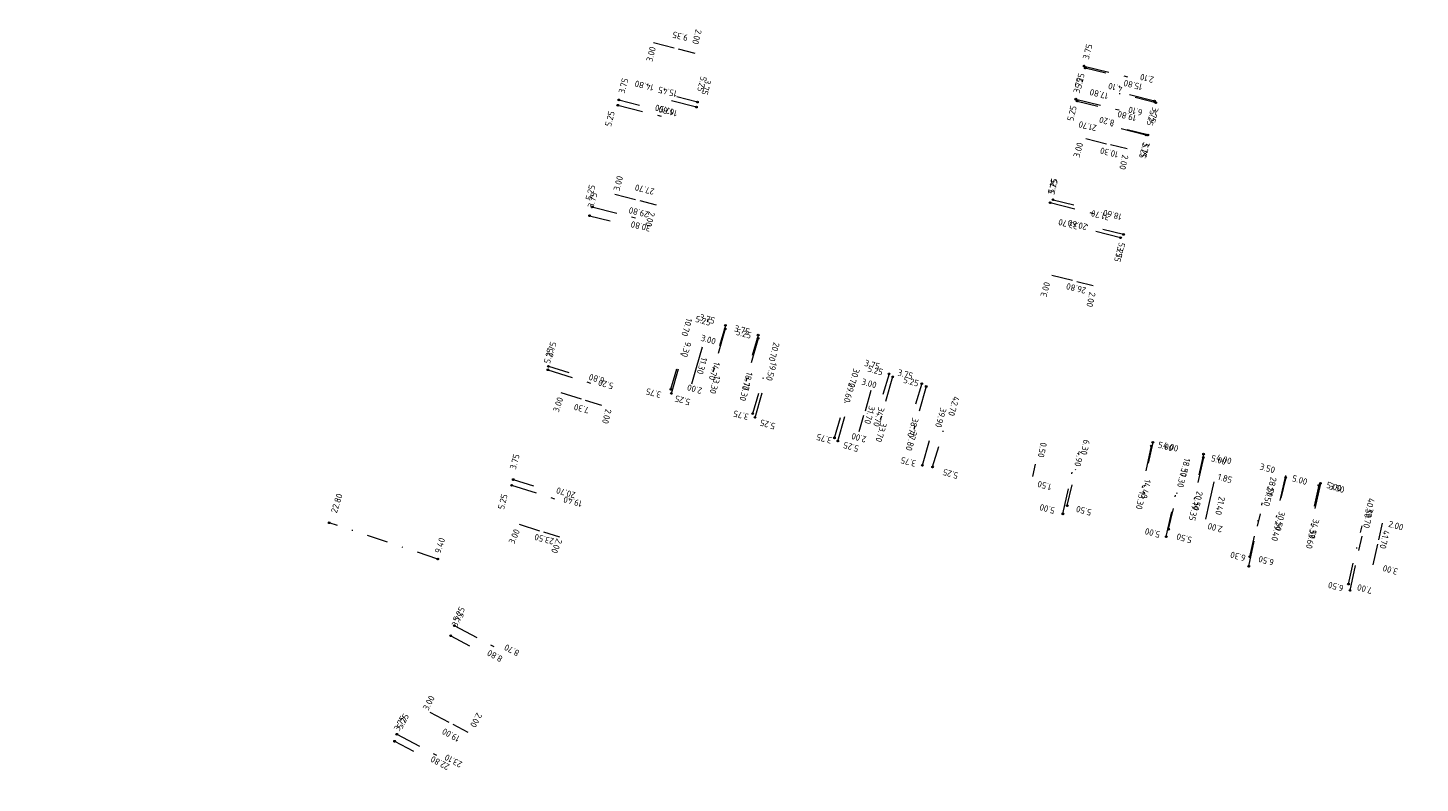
# Model space of a CAD drawing. Header units: inches. Extents: x 0 to 191500, y 0 to 342750.
# Tile 517 of 547: x 189261 to 189424, y 335242 to 335331. Entities that reach past the tile are written whole.
import ezdxf

# ---------------------------------------------------------------- set-up
doc = ezdxf.new("R2010")
doc.units = ezdxf.units.IN
doc.header["$MEASUREMENT"] = 0
for name, pattern in [('RI-HWA_HUISAANSLUITING', [4.8, 3, -1.8]), ('RI-HWA_KOLKAANSLUITING', [4.3, 2.5, -1.8]), ('RI-VWA_HUISAANSLUITING', [6.1, 2.5, -1.8, 0, -1.8])]:
    doc.linetypes.add(name, pattern=pattern)
for name, color, linetype, lineweight in [('ECW', 150, 'Continuous', 20), ('N-WE-RI-HWA-MAATVOERING-T25', 151, 'Continuous', 20), ('N-WE-RI-HWA_HUISAANSLUITING', 150, 'RI-HWA_HUISAANSLUITING', 20), ('N-WE-RI-HWA_KOLKAANSLUITING', 150, 'RI-HWA_KOLKAANSLUITING', 20), ('N-WE-RI-HWA_RIOOLPUT_ONTSTOPPINGSPUT-G', 150, 'Continuous', 20), ('N-WE-RI-VWA-MAATVOERING-T25', 30, 'Continuous', 20), ('N-WE-RI-VWA_HUISAANSLUITING', 20, 'RI-VWA_HUISAANSLUITING', 20), ('N-WE-RI-VWA_RIOOLPUT_ONTSTOPPINGSPUT-G', 30, 'Continuous', 20)]:
    doc.layers.add(name, color=color, linetype=linetype, lineweight=lineweight)
doc.styles.add('ISO', font='isocpeur.ttf', dxfattribs={"height": 2.5})
picture_1 = doc.add_image_def('image1.ecw', size_in_pixel=(220000, 285000))

msp = doc.modelspace()

# ---------------------------------------------------------------- linework, layer by layer
at = {"layer": 'N-WE-RI-HWA_HUISAANSLUITING'}
for p, q in [((189385.09085, 335326.16967), (189390.18644, 335324.90576)), ((189330.43632, 335321.57929), (189335.5254, 335320.28941)), ((189339.66412, 335321.35523), (189336.02907, 335322.27657)), ((189384.12787, 335322.28731), (189389.22346, 335321.02341)), ((189393.34466, 335322.0618), (189389.70495, 335322.96459)), ((189392.35761, 335318.08238), (189388.7179, 335318.98517)), ((189381.11858, 335310.15495), (189386.21417, 335308.89105)), ((189327.41432, 335309.65631), (189332.5034, 335308.36643)), ((189389.37239, 335306.04708), (189385.73268, 335306.94987)), ((189343.04634, 335295.34715), (189341.6012, 335290.29996)), ((189346.89181, 335294.24608), (189345.44667, 335289.1989)), ((189322.24977, 335290.56979), (189327.25933, 335288.99916)), ((189336.72348, 335287.7959), (189337.75572, 335291.40103)), ((189362.65825, 335289.73172), (189361.21311, 335284.68454)), ((189346.52943, 335284.98818), (189347.56168, 335288.59331)), ((189366.59986, 335288.60313), (189365.15471, 335283.55595)), ((189356.23925, 335282.208), (189357.2715, 335285.81313)), ((189366.14134, 335279.37276), (189367.17359, 335282.97789)), ((189392.98044, 335281.62934), (189391.90188, 335276.74705)), ((189399.08329, 335280.28115), (189398.00474, 335275.39886)), ((189382.62109, 335273.67673), (189383.69964, 335278.55902)), ((189408.7014, 335278.1564), (189407.62285, 335273.27412)), ((189318.00158, 335277.02015), (189323.01114, 335275.44951)), ((189394.72916, 335271.00192), (189395.80771, 335275.88421)), ((189412.80252, 335277.25042), (189411.72397, 335272.36813)), ((189404.4086, 335267.53228), (189405.76758, 335273.68397)), ((189416.27824, 335264.70533), (189417.68036, 335271.0523)), ((189311.2767, 335260.5711), (189315.91669, 335258.11488)), ((189304.53963, 335247.84429), (189309.17962, 335245.38806))]:
    msp.add_line(p, q, dxfattribs=at)
at = {"layer": 'N-WE-RI-HWA_KOLKAANSLUITING'}
for p, q in [((189334.61901, 335328.9275), (189337.52794, 335328.1902)), ((189337.52794, 335328.1902), (189339.46579, 335327.6992)), ((189385.30057, 335317.66917), (189388.21234, 335316.94694)), ((189390.15352, 335316.46545), (189388.21234, 335316.94694)), ((189330.11115, 335311.13982), (189333.0195, 335310.40267)), ((189333.0195, 335310.40267), (189334.95793, 335309.91152)), ((189381.3283, 335301.65445), (189384.24007, 335300.93222)), ((189384.24007, 335300.93222), (189386.18125, 335300.45073)), ((189339.67846, 335290.85049), (189340.50426, 335293.7346)), ((189339.12793, 335288.92776), (189339.67846, 335290.85049)), ((189323.75947, 335287.90034), (189326.63241, 335286.99959)), ((189360.11617, 335288.11917), (189359.29037, 335285.23507)), ((189326.63241, 335286.99959), (189328.52824, 335286.39742)), ((189358.73984, 335283.31233), (189359.29037, 335285.23507)), ((189379.07963, 335278.04346), (189379.4032, 335279.50815)), ((189399.81115, 335274.99981), (189400.45829, 335277.92876)), ((189399.37964, 335273.04649), (189399.81115, 335274.99981)), ((189419.63322, 335270.62089), (189420.06456, 335272.57301)), ((189318.89, 335272.44951), (189321.78589, 335271.54157)), ((189323.65877, 335270.94658), (189321.78367, 335271.53448)), ((189418.98592, 335267.69074), (189419.63322, 335270.62089)), ((189308.42748, 335250.42218), (189311.09655, 335249.00928)), ((189311.09655, 335249.00928), (189312.84956, 335248.08869))]:
    msp.add_line(p, q, dxfattribs=at)
at = {"layer": 'N-WE-RI-HWA_RIOOLPUT_ONTSTOPPINGSPUT-G'}
for p, q in [((189385.18097, 335326.213), (189385.00072, 335326.12634)), ((189385.04752, 335326.25979), (189385.13418, 335326.07954)), ((189330.52645, 335321.62262), (189330.3462, 335321.53596)), ((189330.393, 335321.66941), (189330.47965, 335321.48916)), ((189339.6208, 335321.44536), (189339.70745, 335321.2651)), ((189384.218, 335322.33064), (189384.03775, 335322.24399)), ((189384.08454, 335322.37744), (189384.1712, 335322.19719)), ((189393.43478, 335322.10513), (189393.25453, 335322.01847)), ((189393.30133, 335322.15192), (189393.38799, 335321.97167)), ((189339.75425, 335321.39856), (189339.574, 335321.3119)), ((189392.31428, 335318.17251), (189392.40094, 335317.99226)), ((189392.44774, 335318.12571), (189392.26748, 335318.03906)), ((189381.2087, 335310.19828), (189381.02845, 335310.11163)), ((189381.07525, 335310.24508), (189381.1619, 335310.06483)), ((189327.50445, 335309.69963), (189327.32419, 335309.61298)), ((189327.37099, 335309.74643), (189327.45765, 335309.56618)), ((189389.46251, 335306.09041), (189389.28226, 335306.00376)), ((189389.32906, 335306.13721), (189389.41572, 335305.95696)), ((189343.13647, 335295.39047), (189342.95622, 335295.30382)), ((189343.00301, 335295.43727), (189343.08967, 335295.25702)), ((189346.98194, 335294.28941), (189346.80169, 335294.20275)), ((189346.84849, 335294.33621), (189346.93514, 335294.15596)), ((189322.3399, 335290.61312), (189322.15965, 335290.52646)), ((189322.20645, 335290.65992), (189322.2931, 335290.47967)), ((189362.74838, 335289.77505), (189362.56813, 335289.68839)), ((189362.61492, 335289.82185), (189362.70158, 335289.64159)), ((189336.8136, 335287.83922), (189336.63335, 335287.75257)), ((189336.68015, 335287.88602), (189336.7668, 335287.70577)), ((189366.68999, 335288.64646), (189366.50973, 335288.5598)), ((189366.55653, 335288.69325), (189366.64319, 335288.513)), ((189346.61956, 335285.03151), (189346.4393, 335284.94486)), ((189346.4861, 335285.07831), (189346.57276, 335284.89806)), ((189356.32937, 335282.25132), (189356.14912, 335282.16467)), ((189356.19592, 335282.29812), (189356.28258, 335282.11787)), ((189393.07056, 335281.67267), (189392.89031, 335281.58601)), ((189392.93711, 335281.71947), (189393.02376, 335281.53921)), ((189366.23147, 335279.41608), (189366.05121, 335279.32943)), ((189366.09801, 335279.46288), (189366.18467, 335279.28263)), ((189399.17342, 335280.32448), (189398.99317, 335280.23782)), ((189399.03997, 335280.37128), (189399.12662, 335280.19102)), ((189318.09171, 335277.06347), (189317.91146, 335276.97682)), ((189317.95826, 335277.11027), (189318.04491, 335276.93002)), ((189412.89265, 335277.29375), (189412.71239, 335277.20709)), ((189412.75919, 335277.34055), (189412.84585, 335277.16029)), ((189382.71122, 335273.72006), (189382.53096, 335273.6334)), ((189382.57776, 335273.76686), (189382.66442, 335273.58661)), ((189394.81929, 335271.04525), (189394.63904, 335270.9586)), ((189394.68583, 335271.09205), (189394.77249, 335270.9118)), ((189404.49873, 335267.57561), (189404.31848, 335267.48896)), ((189404.36528, 335267.62241), (189404.45193, 335267.44216)), ((189416.36837, 335264.74865), (189416.18812, 335264.662)), ((189416.23491, 335264.79545), (189416.32157, 335264.6152)), ((189311.36683, 335260.61443), (189311.18658, 335260.52778)), ((189311.23337, 335260.66123), (189311.32003, 335260.48098)), ((189304.62976, 335247.88761), (189304.44951, 335247.80096)), ((189304.4963, 335247.93441), (189304.58296, 335247.75416))]:
    msp.add_line(p, q, dxfattribs=at)
for centre in [(189385.09085, 335326.16967), (189330.43632, 335321.57929), (189339.66412, 335321.35523), (189384.12787, 335322.28731), (189393.34466, 335322.0618), (189392.35761, 335318.08238), (189381.11858, 335310.15495), (189327.41432, 335309.65631), (189389.37239, 335306.04708), (189343.04634, 335295.34715), (189346.89181, 335294.24608), (189322.24977, 335290.56979), (189362.65825, 335289.73172), (189336.72348, 335287.7959), (189366.59986, 335288.60313), (189346.52943, 335284.98818), (189356.23925, 335282.208), (189392.98044, 335281.62934), (189366.14134, 335279.37276), (189399.08329, 335280.28115), (189412.80252, 335277.25042), (189318.00158, 335277.02015), (189382.62109, 335273.67673), (189394.72916, 335271.00192), (189404.4086, 335267.53228), (189416.27824, 335264.70533), (189311.2767, 335260.5711), (189304.53963, 335247.84429)]:
    msp.add_circle(centre, 0.1, dxfattribs=at)
at = {"layer": 'N-WE-RI-VWA_HUISAANSLUITING'}
for p, q in [((189385.22978, 335325.95162), (189388.87298, 335325.06301)), ((189339.77698, 335321.94009), (189334.68674, 335323.22537)), ((189393.49952, 335321.87591), (189388.39905, 335323.11997)), ((189330.56122, 335322.20428), (189334.1971, 335321.28623)), ((189384.28193, 335322.06554), (189387.92513, 335321.17693)), ((189392.57537, 335318.08699), (189387.47489, 335319.33105)), ((189381.46207, 335310.50447), (189385.10526, 335309.61586)), ((189327.13381, 335308.63031), (189330.76969, 335307.71225)), ((189389.73181, 335306.42877), (189384.63133, 335307.67282)), ((189343.06142, 335295.76794), (189341.99455, 335292.1729)), ((189346.89612, 335294.62996), (189345.82926, 335291.03492)), ((189336.66624, 335288.27783), (189338.15985, 335293.31089)), ((189322.30643, 335290.97057), (189325.88822, 335289.86003)), ((189346.25301, 335285.43287), (189347.74662, 335290.46593)), ((189362.23496, 335290.07802), (189361.1681, 335286.48298)), ((189366.06967, 335288.94003), (189365.00281, 335285.34499)), ((189355.83978, 335282.58791), (189357.33339, 335287.62096)), ((189367.34391, 335279.17395), (189368.83751, 335284.20701)), ((189393.16058, 335282.05878), (189392.25571, 335278.16247)), ((189399.10245, 335280.67886), (189398.19758, 335276.78255)), ((189383.12149, 335274.63741), (189384.36568, 335279.99483)), ((189318.19003, 335277.69407), (189321.77182, 335276.58353)), ((189408.73011, 335277.92965), (189407.93835, 335274.52038)), ((189395.00523, 335271.87756), (189396.24942, 335277.23498)), ((189412.62641, 335277.02478), (189411.83465, 335273.61551)), ((189404.51978, 335268.64131), (189405.99019, 335274.97281)), ((189309.33895, 335268.38248), (189296.61885, 335272.62697)), ((189416.0956, 335265.43967), (189417.67912, 335272.25821)), ((189310.85575, 335259.37887), (189314.16626, 335257.61733)), ((189304.27935, 335247.01962), (189307.58986, 335245.25809))]:
    msp.add_line(p, q, dxfattribs=at)
at = {"layer": 'N-WE-RI-VWA_RIOOLPUT_ONTSTOPPINGSPUT-G'}
for p, q in [((189385.31991, 335325.99495), (189385.13966, 335325.90829)), ((189385.18646, 335326.04175), (189385.27311, 335325.86149)), ((189330.65134, 335322.24761), (189330.47109, 335322.16096)), ((189330.51789, 335322.29441), (189330.60455, 335322.11416)), ((189339.8671, 335321.98342), (189339.68685, 335321.89676)), ((189339.73365, 335322.03021), (189339.8203, 335321.84996)), ((189384.37206, 335322.10887), (189384.1918, 335322.02222)), ((189384.2386, 335322.15567), (189384.32526, 335321.97542)), ((189393.58965, 335321.91924), (189393.4094, 335321.83258)), ((189393.4562, 335321.96604), (189393.54285, 335321.78579)), ((189392.53204, 335318.17711), (189392.6187, 335317.99686)), ((189392.66549, 335318.13032), (189392.48524, 335318.04366)), ((189381.55219, 335310.5478), (189381.37194, 335310.46115)), ((189381.41874, 335310.5946), (189381.50539, 335310.41435)), ((189327.22393, 335308.67364), (189327.04368, 335308.58698)), ((189327.09048, 335308.72043), (189327.17713, 335308.54018)), ((189389.82193, 335306.47209), (189389.64168, 335306.38544)), ((189389.68848, 335306.51889), (189389.77513, 335306.33864)), ((189343.15154, 335295.81127), (189342.97129, 335295.72462)), ((189343.01809, 335295.85807), (189343.10474, 335295.67782)), ((189346.98625, 335294.67329), (189346.806, 335294.58663)), ((189346.8528, 335294.72009), (189346.93945, 335294.53983)), ((189322.39656, 335291.01389), (189322.21631, 335290.92724)), ((189322.26311, 335291.06069), (189322.34976, 335290.88044)), ((189362.32508, 335290.12135), (189362.14483, 335290.03469)), ((189362.19163, 335290.16815), (189362.27829, 335289.98789)), ((189366.15979, 335288.98336), (189365.97954, 335288.89671)), ((189366.02634, 335289.03016), (189366.11299, 335288.84991)), ((189336.75637, 335288.32116), (189336.57611, 335288.23451)), ((189336.62291, 335288.36796), (189336.70957, 335288.18771)), ((189346.20968, 335285.523), (189346.29634, 335285.34275)), ((189346.34314, 335285.4762), (189346.16289, 335285.38954)), ((189355.92991, 335282.63124), (189355.74966, 335282.54458)), ((189355.79646, 335282.67804), (189355.88311, 335282.49778)), ((189393.2507, 335282.10211), (189393.07045, 335282.01545)), ((189393.11725, 335282.14891), (189393.2039, 335281.96866)), ((189399.19257, 335280.72219), (189399.01232, 335280.63553)), ((189399.05912, 335280.76898), (189399.14577, 335280.58873)), ((189367.43403, 335279.21728), (189367.25378, 335279.13063)), ((189367.30058, 335279.26408), (189367.38724, 335279.08383)), ((189318.28016, 335277.7374), (189318.0999, 335277.65075)), ((189318.1467, 335277.7842), (189318.23336, 335277.60395)), ((189408.82023, 335277.97298), (189408.63998, 335277.88632)), ((189408.68678, 335278.01978), (189408.77343, 335277.83952)), ((189412.71654, 335277.06811), (189412.53629, 335276.98145)), ((189412.58309, 335277.11491), (189412.66974, 335276.93466)), ((189383.21162, 335274.68074), (189383.03136, 335274.59408)), ((189383.07816, 335274.72754), (189383.16482, 335274.54728)), ((189296.70897, 335272.67029), (189296.52872, 335272.58364)), ((189296.57552, 335272.71709), (189296.66217, 335272.53684)), ((189395.09536, 335271.92089), (189394.9151, 335271.83423)), ((189394.9619, 335271.96769), (189395.04856, 335271.78744)), ((189309.42907, 335268.4258), (189309.24882, 335268.33915)), ((189309.29562, 335268.4726), (189309.38227, 335268.29235)), ((189404.60991, 335268.68464), (189404.42966, 335268.59799)), ((189404.47645, 335268.73144), (189404.56311, 335268.55119)), ((189416.18572, 335265.483), (189416.00547, 335265.39634)), ((189416.05227, 335265.5298), (189416.13892, 335265.34955)), ((189310.94588, 335259.42219), (189310.76562, 335259.33554)), ((189310.81242, 335259.46899), (189310.89908, 335259.28874)), ((189304.36948, 335247.06295), (189304.18922, 335246.97629)), ((189304.23602, 335247.10975), (189304.32268, 335246.9295))]:
    msp.add_line(p, q, dxfattribs=at)
for centre in [(189385.22978, 335325.95162), (189330.56122, 335322.20428), (189339.77698, 335321.94009), (189384.28193, 335322.06554), (189393.49952, 335321.87591), (189392.57537, 335318.08699), (189381.46207, 335310.50447), (189327.13381, 335308.63031), (189389.73181, 335306.42877), (189343.06142, 335295.76794), (189346.89612, 335294.62996), (189322.30643, 335290.97057), (189362.23496, 335290.07802), (189366.06967, 335288.94003), (189336.66624, 335288.27783), (189346.25301, 335285.43287), (189355.83978, 335282.58791), (189393.16058, 335282.05878), (189399.10245, 335280.67886), (189367.34391, 335279.17395), (189318.19003, 335277.69407), (189408.73011, 335277.92965), (189412.62641, 335277.02478), (189383.12149, 335274.63741), (189296.61885, 335272.62697), (189395.00523, 335271.87756), (189309.33895, 335268.38248), (189404.51978, 335268.64131), (189416.0956, 335265.43967), (189310.85575, 335259.37887), (189304.27935, 335247.01962)]:
    msp.add_circle(centre, 0.1, dxfattribs=at)

# ---------------------------------------------------------------- texts
at = {"layer": 'N-WE-RI-HWA-MAATVOERING-T25', "style": 'ISO'}
for s, rotation, p in [('9.35', 166.3092013, (189338.7487, 335329.8143)), ('2.00', 255.215743, (189339.58894, 335330.53596)), ('3.00', 75.4917286, (189334.47776, 335326.60728)), ('5.25', 76.5420982, (189384.75447, 335323.46767)), ('2.10', 165.8030019, (189393.34354, 335324.8876)), ('15.45', 166.3092013, (189337.45234, 335323.26273)), ('3.75', 255.9472115, (189340.67182, 335324.6526)), ('4.10', 165.8030019, (189389.66587, 335323.83081)), ('17.50', 166.3092013, (189337.0351, 335321.16951)), ('5.25', 76.5420982, (189383.82283, 335319.65065)), ('6.10', 165.8030019, (189392.00431, 335321.0439)), ('5.25', 75.5126924, (189329.64382, 335319.02087)), ('8.20', 165.8030019, (189388.74253, 335319.82305)), ('3.75', 255.9540822, (189393.12195, 335321.41396)), ('3.00', 74.734473, (189384.54415, 335315.38446)), ('10.30', 165.8030019, (189389.17739, 335316.12652)), ('3.75', 255.9540822, (189392.10043, 335317.33081)), ('2.00', 257.5413599, (189389.59155, 335315.83406)), ('3.00', 75.4917286, (189330.63786, 335311.45754)), ('5.25', 75.5126924, (189327.36585, 335310.37434)), ('27.70', 166.3092013, (189334.79257, 335311.78398)), ('5.25', 76.5420982, (189381.5786, 335311.14594)), ('29.80', 166.3092013, (189334.13493, 335309.1027)), ('2.00', 255.215743, (189334.09932, 335309.14852)), ('18.60', 165.8030019, (189389.58891, 335308.83019)), ('20.60', 165.8030019, (189385.53659, 335307.62874)), ('3.75', 255.9540822, (189389.04034, 335305.06143)), ('3.00', 74.734473, (189380.68286, 335299.02071)), ('26.80', 165.8030019, (189385.40303, 335300.17603)), ('2.00', 257.5413599, (189385.74102, 335299.73318)), ('5.25', 344.5974404, (189339.46636, 335296.19345)), ('5.25', 344.5974404, (189344.22262, 335294.67348)), ('9.30', 253.9473441, (189338.3631, 335293.92217)), ('3.00', 344.5584253, (189340.0992, 335293.973)), ('5.25', 76.0573393, (189322.48947, 335291.23142)), ('11.30', 253.9473441, (189340.2415, 335292.08928)), ('19.50', 253.9473441, (189348.39611, 335291.51479)), ('5.25', 344.5974404, (189359.65594, 335290.374)), ('5.20', 165.2221131, (189330.00222, 335288.99607)), ('2.00', 164.3112833, (189340.39428, 335288.41741)), ('13.30', 253.9473441, (189341.77642, 335289.94918)), ('17.30', 253.9473441, (189345.2811, 335289.10916)), ('29.60', 253.9473441, (189357.55667, 335289.11289)), ('3.00', 344.6862108, (189358.94894, 335288.84445)), ('5.25', 344.5974404, (189363.83796, 335289.05813)), ('3.00', 71.2509298, (189323.51014, 335285.51666)), ('3.75', 164.9507002, (189335.60402, 335287.96381)), ('7.30', 165.2221131, (189327.15351, 335286.15272)), ('2.00', 255.8514015, (189329.01052, 335286.04961)), ('3.75', 164.9507002, (189345.8618, 335285.36737)), ('31.70', 253.9473441, (189359.90951, 335286.40835)), ('39.90', 253.9473441, (189368.27022, 335286.19043)), ('33.70', 253.9473441, (189361.26797, 335284.44633)), ('3.75', 164.9507002, (189355.60142, 335282.61953)), ('2.00', 164.3112833, (189359.64817, 335282.71962)), ('37.80', 253.9473441, (189364.81269, 335283.45448)), ('0.50', 257.7193318, (189380.02202, 335282.12177)), ('4.90', 257.7193318, (189384.34018, 335281.1155)), ('5.00', 344.2687955, (189393.68157, 335281.45055)), ('3.75', 164.9507002, (189365.4741, 335279.90113)), ('5.00', 344.2687955, (189399.91222, 335279.87544)), ('1.50', 164.7642832, (189381.34821, 335277.14543)), ('17.30', 257.7193318, (189396.45518, 335278.95963)), ('1.85', 344.7186011, (189400.69426, 335277.69953)), ('5.00', 344.2687955, (189409.41453, 335277.52491)), ('5.00', 344.2687955, (189413.43435, 335276.74145)), ('5.25', 76.0573393, (189317.09824, 335274.13004)), ('19.40', 165.2221131, (189326.33315, 335275.19136)), ('13.30', 257.7193318, (189391.60161, 335276.398)), ('21.40', 257.7193318, (189400.92369, 335275.76811)), ('27.50', 257.7193318, (189406.59095, 335276.93548)), ('5.00', 164.7642832, (189381.73372, 335274.38771)), ('19.35', 257.7193318, (189397.84294, 335275.12673)), ('39.70', 257.7193318, (189418.29618, 335274.3785)), ('2.00', 164.7642832, (189401.40343, 335272.17904)), ('29.40', 257.7193318, (189407.54246, 335272.88642)), ('2.00', 344.2687955, (189420.70709, 335272.17594)), ('3.00', 66.3972508, (189318.28805, 335270.05926)), ('23.50', 165.2221131, (189323.02903, 335270.77356)), ('5.00', 164.7642832, (189394.08864, 335271.57026)), ('33.60', 257.7193318, (189411.57563, 335271.95202)), ('41.70', 257.7193318, (189420.19249, 335271.81596)), ('2.00', 246.3972508, (189323.2948, 335270.85527)), ('6.30', 164.7642832, (189404.10641, 335268.81395)), ('3.00', 163.6937709, (189421.9525, 335267.22056)), ('6.50', 164.7642832, (189415.57865, 335265.27281)), ('5.25', 62.322576, (189311.72294, 335260.92319)), ('8.70', 151.9960948, (189319.00164, 335257.59031)), ('3.00', 62.5222641, (189308.21026, 335250.54964)), ('5.25', 62.322576, (189305.15824, 335248.39188)), ('2.00', 241.4820866, (189313.93257, 335250.44151)), ('23.10', 151.9960948, (189312.29391, 335244.54081))]:
    msp.add_text(s, height=0.75, rotation=rotation, dxfattribs=at).set_placement(p)
at = {"layer": 'N-WE-RI-HWA-MAATVOERING-T25', "insert": (189311.66144, 335246.89681), "char_height": 0.75, "width": 29.884, "attachment_point": 1, "rotation": 151.5361492, "style": 'ISO'}
msp.add_mtext('19.00', dxfattribs=at)
at = {"layer": 'N-WE-RI-VWA-MAATVOERING-T25', "style": 'ISO'}
for s, rotation, p in [('3.75', 75.6445757, (189385.64891, 335326.8918)), ('3.75', 75.6001914, (189331.23738, 335322.89105)), ('5.25', 255.9457546, (189340.18029, 335325.02035)), ('3.75', 75.6445757, (189384.54171, 335322.92468)), ('14.80', 166.4032408, (189334.71336, 335323.97606)), ('17.80', 166.2926142, (189388.00073, 335322.9913)), ('15.80', 166.0753848, (189391.99996, 335324.0491)), ('16.80', 165.6571525, (189337.48515, 335320.95785)), ('21.70', 166.2926142, (189386.64614, 335319.22114)), ('19.80', 166.0753848, (189391.28485, 335320.40953)), ('5.25', 255.1339204, (189392.86662, 335321.0459)), ('5.25', 255.1339204, (189391.9906, 335317.21674)), ('3.75', 75.6445757, (189381.59024, 335311.00843)), ('3.75', 75.6001914, (189327.60806, 335309.47712)), ('31.70', 166.0753848, (189388.1269, 335308.78876)), ('30.80', 166.8257393, (189334.35367, 335307.48238)), ('33.70', 166.2926142, (189384.44173, 335307.72803)), ('5.25', 255.1339204, (189389.21189, 335305.55921)), ('3.75', 344.5584189, (189339.95043, 335296.40297)), ('10.70', 253.5897482, (189338.48507, 335296.68258)), ('3.75', 344.5584189, (189344.02622, 335295.10786)), ('3.75', 75.0495375, (189322.8075, 335291.97823)), ('20.70', 254.4299386, (189348.71422, 335293.85297)), ('14.70', 252.6958552, (189341.73091, 335291.56203)), ('30.70', 253.4204916, (189358.10072, 335290.80248)), ('3.75', 344.5584189, (189359.27958, 335291.0375)), ('3.75', 344.5584189, (189363.17011, 335289.9274)), ('6.80', 163.6248266, (189328.95595, 335289.60471)), ('18.70', 253.5384174, (189345.56806, 335290.3737)), ('5.25', 163.8003072, (189339.00688, 335287.09492)), ('42.70', 253.7932473, (189369.7969, 335287.52102)), ('34.70', 253.5383285, (189361.01458, 335286.27299)), ('5.25', 163.8003072, (189348.97806, 335284.26817)), ('38.70', 254.1528787, (189364.99832, 335285.01792)), ('6.30', 257.718512, (189385.0611, 335282.43746)), ('3.75', 75.0495375, (189318.48563, 335278.82622)), ('5.25', 163.8003072, (189358.75624, 335281.63415)), ('4.00', 344.6161505, (189394.2874, 335281.41091)), ('5.25', 163.8003072, (189370.41857, 335278.47035)), ('18.50', 256.0681832, (189396.85186, 335280.26397)), ('4.00', 344.6161505, (189400.52688, 335279.9485)), ('3.50', 344.6161505, (189405.62034, 335278.8971)), ('14.40', 257.4300778, (189392.21115, 335277.76304)), ('28.50', 256.78565, (189406.97289, 335278.06519)), ('22.80', 72.3393784, (189297.50176, 335273.70056)), ('20.70', 163.3197347, (189325.55534, 335276.17503)), ('20.50', 257.1771225, (189398.31073, 335276.3958)), ('3.50', 344.6161505, (189413.76986, 335276.57859)), ('5.50', 164.4472224, (189386.04657, 335274.16762)), ('40.50', 257.2300825, (189418.43332, 335275.58794)), ('30.50', 256.9154817, (189407.95741, 335274.02381)), ('34.50', 256.5988445, (189411.95325, 335273.1484)), ('9.40', 72.3393784, (189309.66352, 335268.97277)), ('5.50', 164.4472224, (189397.81578, 335270.93312)), ('6.50', 164.4472224, (189407.41277, 335268.29632)), ('7.00', 164.4472224, (189418.94671, 335264.99362)), ('3.75', 60.912909, (189311.57966, 335260.30958)), ('8.80', 152.0072176, (189317.03424, 335256.91645)), ('3.75', 60.912909, (189304.7989, 335248.13547)), ('22.80', 152.0499255, (189310.8025, 335244.2515))]:
    msp.add_text(s, height=0.75, rotation=rotation, dxfattribs=at).set_placement(p)

# ---------------------------------------------------------------- pictures from other files: only their frames are drawn
at = {"layer": 'ECW'}
image = msp.add_image(picture_1, insert=(180500, 328500), size_in_units=(11000, 14250), dxfattribs=at)
image.dxf.flags = 7

doc.saveas('drawing.dxf')
